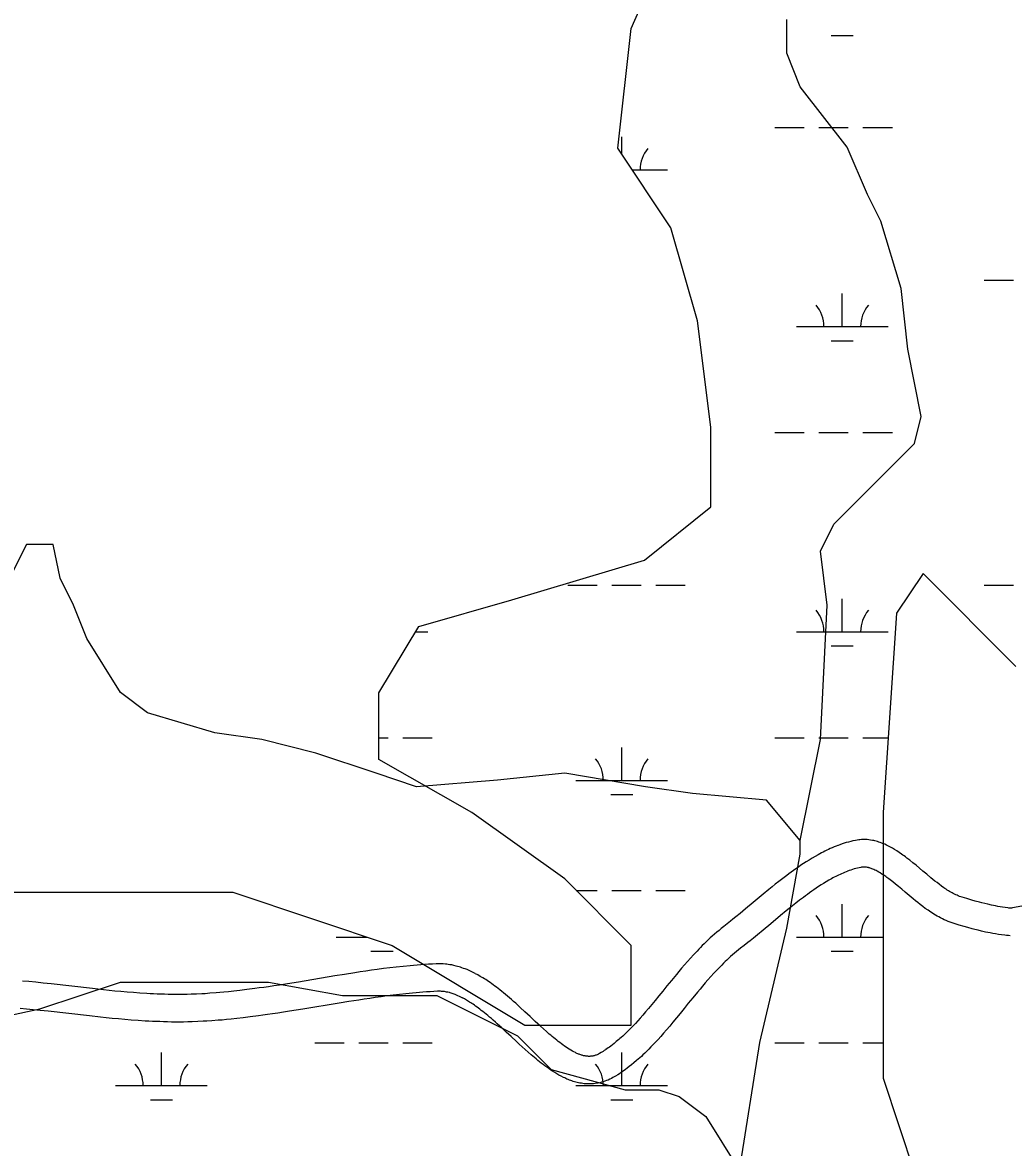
# Model space of a CAD drawing. Extents: x 3177185 to 3215018, y 812988 to 838321.
# Drawn here: x 3183543 to 3184624, y 821930 to 823157 of the extents above; entities that cross this region are included whole.
import ezdxf

# ---------------------------------------------------------------- set-up
doc = ezdxf.new("R2010")
doc.units = 0
for name, color, linetype in [('V-ROAD-CNTR', 7, 'Continuous'), ('V-TOPO-SHOR', 7, 'Continuous'), ('V-WETL-SWMP', 7, 'Continuous')]:
    doc.layers.add(name, color=color, linetype=linetype)

msp = doc.modelspace()

# ---------------------------------------------------------------- linework, layer by layer
at = {"layer": 'V-ROAD-CNTR'}
for points in [[(3184940.1, 822297.6), (3184947.7, 822275.1), (3184930.2, 822261.3), (3184796.7, 822223.3), (3184618.5, 822191)], [(3184622.4, 822191.2), (3184620.6, 822191.3), (3184619.1, 822191.4), (3184617.6, 822191.6), (3184614.5, 822192), (3184611.7, 822192.4), (3184609, 822192.8), (3184606.5, 822193.2), (3184604.1, 822193.7), (3184601.9, 822194.1), (3184599.8, 822194.6), (3184595.8, 822195.5), (3184592.3, 822196.4), (3184589.2, 822197.1), (3184586.6, 822197.8), (3184581.8, 822199.1), (3184578.3, 822200.1), (3184573, 822201.7), (3184567.8, 822203.2), (3184566.3, 822203.7), (3184564.9, 822204.2), (3184563.5, 822204.7), (3184562.2, 822205.3), (3184560.8, 822205.9), (3184559.4, 822206.6), (3184558.1, 822207.3), (3184556.7, 822208), (3184555.4, 822208.7), (3184554.1, 822209.5), (3184552.8, 822210.3), (3184551.5, 822211.1), (3184550.2, 822211.9), (3184548.9, 822212.8), (3184547.7, 822213.6), (3184545.1, 822215.4), (3184542.7, 822217.3), (3184540.3, 822219.1), (3184537.9, 822220.9), (3184535.6, 822222.7), (3184533.4, 822224.5), (3184529.1, 822228.2), (3184524.9, 822231.6), (3184521.1, 822234.9), (3184517.4, 822238), (3184513.9, 822240.8), (3184510.6, 822243.5), (3184507.5, 822245.9), (3184506, 822247.1), (3184504.5, 822248.2), (3184503.1, 822249.2), (3184501.7, 822250.2), (3184499, 822252), (3184496.5, 822253.7), (3184494, 822255.3), (3184491.7, 822256.7), (3184489.5, 822257.9), (3184487.4, 822259), (3184485.4, 822260), (3184483.5, 822260.9), (3184481.7, 822261.6), (3184480, 822262.3), (3184478.3, 822262.9), (3184476.8, 822263.4), (3184475.3, 822263.9), (3184473.9, 822264.3), (3184472.5, 822264.6), (3184471.3, 822264.9), (3184470, 822265.2), (3184467.8, 822265.6), (3184465.8, 822265.8), (3184464.1, 822266), (3184462.5, 822266.1), (3184461.1, 822266.1), (3184459.8, 822266.1), (3184457.8, 822266), (3184456.2, 822265.9), (3184454.9, 822265.8), (3184453.1, 822265.5), (3184451.3, 822265.2), (3184448.7, 822264.7), (3184446.2, 822264.1), (3184443.8, 822263.4), (3184441.4, 822262.8), (3184439.1, 822262), (3184436.8, 822261.3), (3184434.5, 822260.5), (3184432.4, 822259.7)], [(3184432.2, 822259.6), (3184430.2, 822258.9), (3184428, 822258), (3184426, 822257.1), (3184423.9, 822256.2), (3184422, 822255.3), (3184420, 822254.4), (3184418.1, 822253.5), (3184416.2, 822252.5), (3184414.4, 822251.6), (3184412.6, 822250.6), (3184410.8, 822249.6), (3184407.3, 822247.7), (3184404, 822245.7), (3184400.8, 822243.8), (3184397.7, 822241.8), (3184394.7, 822239.9), (3184391.8, 822238), (3184389.1, 822236.1), (3184386.4, 822234.2), (3184383.8, 822232.4), (3184381.3, 822230.6), (3184378.9, 822228.8), (3184376.6, 822227), (3184372.1, 822223.6), (3184367.9, 822220.4), (3184364, 822217.3), (3184360.4, 822214.4), (3184357, 822211.6), (3184350.7, 822206.5), (3184339.8, 822197.4), (3184331.6, 822190.6), (3184325.6, 822185.6), (3184321.1, 822181.9), (3184317.7, 822179.2), (3184315.3, 822177.2), (3184311.5, 822174.2), (3184307.7, 822171.2), (3184305.1, 822169.2), (3184302.6, 822167.1), (3184300.1, 822165), (3184297.6, 822162.9), (3184295.3, 822160.8), (3184293, 822158.8), (3184290.8, 822156.7), (3184288.6, 822154.6), (3184286.5, 822152.6), (3184284.4, 822150.6), (3184282.4, 822148.5), (3184280.5, 822146.6), (3184278.6, 822144.6), (3184274.9, 822140.6), (3184271.4, 822136.8), (3184268.1, 822133.1), (3184264.9, 822129.4), (3184261.8, 822125.8), (3184258.9, 822122.4), (3184256.1, 822119), (3184250.7, 822112.5), (3184245.8, 822106.5), (3184241.2, 822100.8), (3184237, 822095.6), (3184233, 822090.7), (3184229.3, 822086.2), (3184225.8, 822082.1), (3184222.6, 822078.2), (3184219.5, 822074.7), (3184216.7, 822071.5), (3184214, 822068.5), (3184211.5, 822065.7), (3184209.1, 822063.2), (3184206.9, 822060.9), (3184204.8, 822058.8), (3184202.8, 822056.8), (3184201, 822055), (3184199.2, 822053.4), (3184197.6, 822051.8), (3184196, 822050.4), (3184194.6, 822049.1), (3184193.2, 822048), (3184190.6, 822045.8), (3184188.4, 822043.9), (3184186.4, 822042.4), (3184184.6, 822041), (3184183.1, 822039.9), (3184181.7, 822039), (3184179.2, 822037.2)], [(3184443, 822231.7), (3184441.2, 822231), (3184439.5, 822230.3), (3184437.9, 822229.6), (3184436.2, 822228.9), (3184434.6, 822228.1), (3184433, 822227.4), (3184431.4, 822226.6), (3184429.9, 822225.8), (3184428.3, 822225), (3184426.8, 822224.2), (3184425.3, 822223.4), (3184422.3, 822221.7), (3184419.4, 822220), (3184416.6, 822218.3), (3184413.9, 822216.6), (3184411.2, 822214.8), (3184408.6, 822213.1), (3184406.1, 822211.4), (3184403.7, 822209.7), (3184401.3, 822208), (3184399, 822206.3), (3184396.8, 822204.7), (3184394.6, 822203.1), (3184390.4, 822199.9), (3184386.4, 822196.8), (3184382.7, 822193.8), (3184379.2, 822191), (3184376, 822188.4), (3184369.8, 822183.3), (3184359, 822174.3), (3184350.8, 822167.5), (3184344.7, 822162.4), (3184340.1, 822158.7), (3184336.6, 822155.8), (3184334, 822153.7), (3184330.1, 822150.6), (3184326.2, 822147.6), (3184323.9, 822145.8), (3184321.7, 822144), (3184319.5, 822142.1), (3184317.4, 822140.3), (3184315.3, 822138.5), (3184313.3, 822136.7), (3184311.3, 822134.8), (3184309.4, 822133), (3184307.5, 822131.2), (3184305.6, 822129.3), (3184303.8, 822127.5), (3184302.1, 822125.7), (3184300.3, 822123.9), (3184296.9, 822120.3), (3184293.7, 822116.7), (3184290.5, 822113.2), (3184287.5, 822109.8), (3184284.6, 822106.4), (3184281.9, 822103.1), (3184279.2, 822099.9), (3184273.9, 822093.5), (3184269.1, 822087.6), (3184264.5, 822081.9), (3184260.2, 822076.6), (3184256.2, 822071.7), (3184252.4, 822067.1), (3184248.8, 822062.8), (3184245.4, 822058.7), (3184242.2, 822055), (3184239.1, 822051.5), (3184236.2, 822048.3), (3184233.5, 822045.3), (3184230.9, 822042.6), (3184228.4, 822040), (3184226, 822037.6), (3184223.8, 822035.4), (3184221.7, 822033.4), (3184219.7, 822031.5), (3184217.9, 822029.7), (3184216.1, 822028.1), (3184214.4, 822026.6), (3184212.8, 822025.2), (3184209.8, 822022.7), (3184207.1, 822020.5), (3184204.7, 822018.6), (3184202.6, 822017), (3184200.7, 822015.6), (3184199, 822014.4), (3184196.2, 822012.5)], [(3184620, 822161.2), (3184618.1, 822161.4), (3184616.1, 822161.6), (3184614.2, 822161.8), (3184610.6, 822162.2), (3184607.2, 822162.7), (3184604, 822163.2), (3184601.1, 822163.7), (3184598.3, 822164.3), (3184595.8, 822164.8), (3184593.3, 822165.3), (3184588.9, 822166.3), (3184585.1, 822167.2), (3184581.7, 822168.1), (3184578.8, 822168.9), (3184573.8, 822170.3), (3184570, 822171.3), (3184564.5, 822172.9), (3184559, 822174.6), (3184556.8, 822175.3), (3184554.5, 822176.1), (3184552.3, 822176.9), (3184550.2, 822177.8), (3184548.2, 822178.7), (3184546.2, 822179.7), (3184544.2, 822180.6), (3184542.4, 822181.7), (3184540.5, 822182.7), (3184538.8, 822183.7), (3184537, 822184.8), (3184535.3, 822185.8), (3184533.7, 822186.9), (3184532.1, 822187.9), (3184530.5, 822189), (3184527.5, 822191.1), (3184524.7, 822193.3), (3184521.9, 822195.3), (3184519.3, 822197.4), (3184516.8, 822199.4), (3184514.4, 822201.4), (3184509.8, 822205.1), (3184505.6, 822208.7), (3184501.8, 822211.9), (3184498.2, 822214.9), (3184495, 822217.6), (3184492, 822220), (3184489.2, 822222.2), (3184487.9, 822223.1), (3184486.7, 822224), (3184485.5, 822224.9), (3184484.4, 822225.7), (3184482.2, 822227.2), (3184480.2, 822228.5), (3184478.4, 822229.7), (3184476.7, 822230.7), (3184475.2, 822231.5), (3184473.8, 822232.3), (3184472.5, 822232.9), (3184471.3, 822233.4), (3184470.3, 822233.9), (3184469.3, 822234.3), (3184468.4, 822234.6), (3184467.6, 822234.9), (3184466.8, 822235.1), (3184466.1, 822235.3), (3184465.5, 822235.5), (3184464.9, 822235.6), (3184464.4, 822235.7), (3184463.4, 822235.9), (3184462.5, 822236), (3184461.8, 822236.1), (3184461.2, 822236.1), (3184460.7, 822236.1), (3184460.3, 822236.1), (3184459.4, 822236.1), (3184458.9, 822236), (3184458.5, 822236), (3184457.8, 822235.9), (3184457.1, 822235.8), (3184455.3, 822235.4), (3184453.5, 822235), (3184451.7, 822234.5), (3184449.9, 822234), (3184448.1, 822233.4), (3184446.4, 822232.9), (3184444.6, 822232.3), (3184442.8, 822231.6)], [(3184036.8, 822120.1), (3184034.5, 822121.2), (3184032.2, 822122.4), (3184030, 822123.4), (3184027.9, 822124.3), (3184025.9, 822125), (3184024.1, 822125.7), (3184022.3, 822126.4), (3184020.6, 822126.9), (3184019.1, 822127.4), (3184017.6, 822127.8), (3184016.1, 822128.2), (3184013.5, 822128.9), (3184011.2, 822129.4), (3184009.1, 822129.7), (3184007.3, 822130), (3184005.7, 822130.2), (3184004.2, 822130.4), (3184001.8, 822130.6), (3183999.9, 822130.7), (3183998.5, 822130.7), (3183996.4, 822130.7), (3183994.3, 822130.6), (3183990, 822130.4), (3183985.7, 822130.2), (3183981.6, 822129.9), (3183977.5, 822129.6), (3183973.5, 822129.3), (3183969.6, 822128.9), (3183965.7, 822128.6), (3183958.1, 822127.8), (3183950.7, 822127), (3183943.6, 822126.2), (3183936.7, 822125.4), (3183930, 822124.5), (3183923.6, 822123.6), (3183917.3, 822122.7), (3183911.3, 822121.8), (3183905.4, 822120.9), (3183894.1, 822119.1), (3183883.5, 822117.4), (3183844, 822110.8), (3183836.6, 822109.6), (3183829.7, 822108.5), (3183823.2, 822107.5), (3183817.2, 822106.6), (3183811.5, 822105.7), (3183806.2, 822105), (3183801.2, 822104.3), (3183796.5, 822103.6), (3183787.8, 822102.5), (3183780.2, 822101.6), (3183773.5, 822100.8), (3183767.7, 822100.2), (3183762.6, 822099.7), (3183758.1, 822099.3), (3183754.3, 822099), (3183747.4, 822098.5), (3183742.3, 822098.1), (3183738.6, 822097.9), (3183732.8, 822097.6), (3183727.1, 822097.4), (3183722.7, 822097.3), (3183718.4, 822097.2), (3183714.2, 822097.2), (3183710, 822097.2), (3183705.9, 822097.2), (3183701.8, 822097.3), (3183697.8, 822097.4), (3183693.8, 822097.5), (3183689.9, 822097.7), (3183686.1, 822097.9), (3183682.3, 822098), (3183678.6, 822098.3), (3183671.2, 822098.7), (3183664.1, 822099.3), (3183657.1, 822099.8), (3183650.4, 822100.4), (3183643.9, 822101), (3183637.5, 822101.7), (3183631.4, 822102.3), (3183619.4, 822103.6), (3183574.2, 822108.7), (3183565.7, 822109.6), (3183557.7, 822110.5), (3183550.1, 822111.2), (3183543.1, 822111.9)], [(3184179.4, 822037.4), (3184177.5, 822036.1), (3184176.2, 822035.2), (3184174.1, 822034), (3184172.1, 822032.8), (3184171.2, 822032.3), (3184170.4, 822031.9), (3184169.6, 822031.5), (3184168.8, 822031.2), (3184168, 822030.9), (3184167.3, 822030.7), (3184166.6, 822030.4), (3184165.8, 822030.3), (3184165.1, 822030.1), (3184164.4, 822030), (3184163.7, 822029.9), (3184163, 822029.8), (3184162.3, 822029.8), (3184161.6, 822029.7), (3184160.9, 822029.7), (3184160.2, 822029.7), (3184159.5, 822029.8), (3184158.7, 822029.9), (3184158, 822029.9), (3184157.3, 822030), (3184156.5, 822030.2), (3184155.8, 822030.3), (3184155, 822030.5), (3184154.2, 822030.7), (3184153.4, 822030.9), (3184152.6, 822031.2), (3184151.8, 822031.4), (3184151, 822031.7), (3184150.2, 822032), (3184149.4, 822032.3), (3184148.6, 822032.7), (3184147.7, 822033), (3184146.9, 822033.4), (3184146.1, 822033.8), (3184144.4, 822034.7), (3184142.7, 822035.6), (3184141, 822036.6), (3184139.2, 822037.6), (3184137.5, 822038.7), (3184135.8, 822039.8), (3184134.1, 822041), (3184132.4, 822042.2), (3184130.7, 822043.4), (3184129, 822044.7), (3184127.3, 822046), (3184125.6, 822047.3), (3184124, 822048.7), (3184122.3, 822050), (3184120.7, 822051.4), (3184119.1, 822052.8), (3184117.5, 822054.1), (3184114.3, 822056.9), (3184111.2, 822059.7), (3184108.1, 822062.5), (3184105.1, 822065.2), (3184102.2, 822067.9), (3184096.5, 822073.3), (3184091, 822078.3), (3184085.8, 822083.1), (3184080.9, 822087.6), (3184078.5, 822089.7), (3184076.3, 822091.7), (3184074, 822093.6), (3184071.9, 822095.5), (3184069.8, 822097.2), (3184067.7, 822099), (3184065.7, 822100.6), (3184063.7, 822102.2), (3184061.8, 822103.6), (3184060, 822105.1), (3184058.1, 822106.4), (3184056.4, 822107.7), (3184054.7, 822109), (3184053, 822110.2), (3184051.3, 822111.3), (3184049.7, 822112.4), (3184048.2, 822113.4), (3184046.7, 822114.4), (3184045.2, 822115.3), (3184042.3, 822117), (3184039.6, 822118.6), (3184037.1, 822119.9)], [(3184023.2, 822093.3), (3184021.2, 822094.4), (3184019.5, 822095.2), (3184017.9, 822095.9), (3184016.4, 822096.5), (3184015, 822097.1), (3184013.8, 822097.6), (3184012.6, 822098), (3184011.5, 822098.4), (3184010.4, 822098.7), (3184009.5, 822099), (3184008.6, 822099.2), (3184006.9, 822099.6), (3184005.5, 822099.9), (3184004.2, 822100.1), (3184003.1, 822100.3), (3184002.2, 822100.4), (3184001.4, 822100.5), (3183999.9, 822100.6), (3183998.8, 822100.7), (3183998.1, 822100.7), (3183996.9, 822100.7), (3183995.6, 822100.7), (3183991.6, 822100.5), (3183987.6, 822100.2), (3183983.7, 822100), (3183979.8, 822099.7), (3183976, 822099.4), (3183972.2, 822099.1), (3183968.5, 822098.7), (3183961.2, 822098), (3183954.1, 822097.2), (3183947.2, 822096.4), (3183940.5, 822095.6), (3183934.1, 822094.7), (3183927.8, 822093.9), (3183921.7, 822093), (3183915.7, 822092.1), (3183910, 822091.2), (3183898.8, 822089.5), (3183888.4, 822087.8), (3183848.8, 822081.2), (3183841.4, 822080), (3183834.4, 822078.9), (3183827.8, 822077.9), (3183821.6, 822076.9), (3183815.8, 822076.1), (3183810.4, 822075.3), (3183805.3, 822074.6), (3183800.5, 822073.9), (3183791.5, 822072.7), (3183783.7, 822071.8), (3183776.7, 822071), (3183770.7, 822070.4), (3183765.4, 822069.8), (3183760.7, 822069.4), (3183756.6, 822069.1), (3183749.5, 822068.5), (3183744.2, 822068.2), (3183740.1, 822068), (3183734.1, 822067.7), (3183728.1, 822067.4), (3183723.4, 822067.3), (3183718.8, 822067.2), (3183714.3, 822067.2), (3183709.8, 822067.2), (3183705.5, 822067.2), (3183701.2, 822067.3), (3183696.9, 822067.4), (3183692.8, 822067.6), (3183688.7, 822067.7), (3183684.7, 822067.9), (3183680.7, 822068.1), (3183676.8, 822068.3), (3183669.2, 822068.8), (3183661.7, 822069.3), (3183654.6, 822069.9), (3183647.7, 822070.5), (3183641, 822071.2), (3183634.5, 822071.8), (3183628.2, 822072.5), (3183616.1, 822073.8), (3183570.9, 822078.9), (3183562.5, 822079.8), (3183554.7, 822080.6), (3183547.3, 822081.3), (3183540.4, 822082)], [(3184196, 822012.3), (3184193.9, 822010.9), (3184192.1, 822009.8), (3184189.6, 822008.3), (3184186.9, 822006.7), (3184185.2, 822005.7), (3184183.4, 822004.8), (3184181.6, 822004), (3184179.8, 822003.3), (3184178, 822002.6), (3184176.3, 822002), (3184174.5, 822001.5), (3184172.7, 822001), (3184170.9, 822000.7), (3184169.2, 822000.4), (3184167.4, 822000.1), (3184165.7, 821999.9), (3184164, 821999.8), (3184162.3, 821999.7), (3184160.6, 821999.7), (3184158.9, 821999.8), (3184157.3, 821999.9), (3184155.7, 822000), (3184154.1, 822000.2), (3184152.5, 822000.4), (3184151, 822000.7), (3184149.5, 822001), (3184148, 822001.3), (3184146.5, 822001.7), (3184145.1, 822002.1), (3184143.6, 822002.5), (3184142.2, 822003), (3184140.9, 822003.5), (3184139.5, 822004), (3184138.2, 822004.5), (3184136.8, 822005), (3184135.5, 822005.6), (3184134.3, 822006.2), (3184133, 822006.8), (3184130.5, 822008), (3184128.1, 822009.3), (3184125.8, 822010.7), (3184123.5, 822012.1), (3184121.2, 822013.5), (3184119.1, 822014.9), (3184116.9, 822016.4), (3184114.8, 822017.9), (3184112.8, 822019.3), (3184110.8, 822020.9), (3184108.8, 822022.4), (3184106.9, 822023.9), (3184105, 822025.4), (3184103.2, 822026.9), (3184101.4, 822028.4), (3184099.6, 822030), (3184097.8, 822031.5), (3184094.4, 822034.5), (3184091.1, 822037.4), (3184087.9, 822040.3), (3184084.8, 822043.2), (3184081.8, 822045.9), (3184076, 822051.3), (3184070.6, 822056.3), (3184065.6, 822061), (3184060.8, 822065.3), (3184058.7, 822067.2), (3184056.5, 822069.1), (3184054.5, 822070.9), (3184052.5, 822072.6), (3184050.5, 822074.2), (3184048.7, 822075.8), (3184046.9, 822077.2), (3184045.1, 822078.6), (3184043.4, 822079.9), (3184041.8, 822081.2), (3184040.2, 822082.4), (3184038.7, 822083.5), (3184037.2, 822084.6), (3184035.8, 822085.6), (3184034.5, 822086.5), (3184033.1, 822087.4), (3184031.9, 822088.2), (3184030.6, 822089), (3184029.5, 822089.7), (3184027.1, 822091.1), (3184025, 822092.3), (3184022.9, 822093.5)]]:
    msp.add_lwpolyline(points, dxfattribs=at)
at = {"layer": 'V-TOPO-SHOR'}
for points in [[(3184325, 821905.4), (3184347.1, 822044.8), (3184376.4, 822169.5), (3184391.1, 822250.3), (3184391.1, 822264.9), (3184413.1, 822375), (3184420.4, 822521.7), (3184413.1, 822580.4), (3184427.8, 822609.8), (3184464.5, 822646.5), (3184515.8, 822697.8), (3184523.2, 822727.2), (3184508.5, 822800.6), (3184501.1, 822866.6), (3184479.1, 822940), (3184464.5, 822969.3), (3184442.4, 823020.7), (3184391.1, 823086.7), (3184376.4, 823123.4), (3184376.4, 823160.1)], [(3184391.1, 822264.9), (3184354.4, 822309), (3184273.7, 822316.3), (3184222.3, 822323.6), (3184134.3, 822338.3), (3184060.9, 822331), (3183972.8, 822323.6), (3183928.8, 822338.3), (3183862.8, 822360.3), (3183804.1, 822375), (3183752.7, 822382.3), (3183679.3, 822404.3), (3183650, 822426.4), (3183613.3, 822485.1), (3183598.6, 822521.7), (3183584, 822551.1), (3183576.6, 822587.8), (3183547.3, 822587.8), (3183532.6, 822558.4)], [(3182916.2, 821788), (3183085, 821883.4), (3183151, 821927.4), (3183224.4, 821986.1), (3183290.4, 822022.8), (3183371.2, 822052.1), (3183459.2, 822059.5), (3183561.9, 822081.5), (3183650, 822110.8), (3183723.4, 822110.8), (3183811.4, 822110.8), (3183892.1, 822096.2), (3183994.9, 822096.2), (3184082.9, 822052.1), (3184119.6, 822015.5), (3184200.3, 821993.4), (3184237, 821993.4), (3184259, 821986.1), (3184288.4, 821964.1), (3184325, 821905.4)]]:
    msp.add_lwpolyline(points, dxfattribs=at)
at = {"layer": 'V-WETL-SWMP'}
for p, q in [((3184206.7, 823150), (3184264.6, 823280.4)), ((3184192.2, 823019.7), (3184206.7, 823150)), ((3184425, 823142.4), (3184449, 823142.4)), ((3184363.6, 823042.4), (3184395.6, 823042.4)), ((3184411.6, 823042.4), (3184443.6, 823042.4)), ((3184459.6, 823042.4), (3184491.6, 823042.4)), ((3184196.5, 823013.2), (3184196.5, 823032)), ((3184250.1, 822932.8), (3184192.2, 823019.7)), ((3184208, 822996), (3184246.5, 822996)), ((3184279.1, 822831.4), (3184250.1, 822932.8)), ((3184591.6, 822875.9), (3184623.6, 822875.9)), ((3184437, 822825.2), (3184437, 822861.2)), ((3184293.5, 822715.5), (3184279.1, 822831.4)), ((3184387, 822825.2), (3184487, 822825.2)), ((3184425, 822809.8), (3184449, 822809.8)), ((3184293.5, 822628.6), (3184293.5, 822715.5)), ((3184363.6, 822709.8), (3184395.6, 822709.8)), ((3184411.6, 822709.8), (3184443.6, 822709.8)), ((3184459.6, 822709.8), (3184491.6, 822709.8)), ((3184221.2, 822570.7), (3184293.5, 822628.6)), ((3184076.5, 822527.3), (3184221.2, 822570.7)), ((3184525.1, 822556.2), (3184496.1, 822512.8)), ((3184626.3, 822454.8), (3184525.1, 822556.2)), ((3184137.7, 822543.3), (3184169.7, 822543.3)), ((3184185.7, 822543.3), (3184217.7, 822543.3)), ((3184233.7, 822543.3), (3184265.7, 822543.3)), ((3184591.6, 822543.3), (3184623.6, 822543.3)), ((3183975.2, 822498.3), (3184076.5, 822527.3)), ((3184437, 822492.5), (3184437, 822528.5)), ((3184496.1, 822512.8), (3184481.6, 822295.5)), ((3183931.8, 822425.9), (3183975.2, 822498.3)), ((3183971.7, 822492.5), (3183985.1, 822492.5)), ((3184387, 822492.5), (3184487, 822492.5)), ((3184425, 822477.1), (3184449, 822477.1)), ((3183931.8, 822353.5), (3183931.8, 822425.9)), ((3183931.8, 822377.1), (3183941.7, 822377.1)), ((3183957.7, 822377.1), (3183989.7, 822377.1)), ((3184363.6, 822377.1), (3184395.6, 822377.1)), ((3184411.6, 822377.1), (3184443.6, 822377.1)), ((3184459.6, 822377.1), (3184487.1, 822377.1)), ((3184196.5, 822330.6), (3184196.5, 822366.6)), ((3184033.1, 822295.5), (3183931.8, 822353.5)), ((3184146.5, 822330.6), (3184246.5, 822330.6)), ((3184184.5, 822315.2), (3184208.5, 822315.2)), ((3184134.3, 822223.1), (3184033.1, 822295.5)), ((3184481.6, 822295.5), (3184481.6, 822005.9)), ((3184206.7, 822150.7), (3184134.3, 822223.1)), ((3183497.6, 822208.6), (3183772.6, 822208.6)), ((3183772.6, 822208.6), (3183946.2, 822150.7)), ((3184146.9, 822210.6), (3184169.7, 822210.6)), ((3184185.7, 822210.6), (3184217.7, 822210.6)), ((3184233.7, 822210.6), (3184265.7, 822210.6)), ((3184437, 822159.8), (3184437, 822195.8)), ((3183885.1, 822159.8), (3183918.8, 822159.8)), ((3184387, 822159.8), (3184481.6, 822159.8)), ((3183923.1, 822144.4), (3183947.1, 822144.4)), ((3183946.2, 822150.7), (3184090.9, 822063.8)), ((3184206.7, 822063.8), (3184206.7, 822150.7)), ((3184425, 822144.4), (3184449, 822144.4)), ((3184090.9, 822063.8), (3184206.7, 822063.8)), ((3183694.6, 821998), (3183694.6, 822034)), ((3183861.7, 822044.4), (3183893.7, 822044.4)), ((3183909.7, 822044.4), (3183941.7, 822044.4)), ((3183957.7, 822044.4), (3183989.7, 822044.4)), ((3184196.5, 821998), (3184196.5, 822034)), ((3184363.6, 822044.4), (3184395.6, 822044.4)), ((3184411.6, 822044.4), (3184443.6, 822044.4)), ((3184459.6, 822044.4), (3184481.6, 822044.4)), ((3183644.6, 821998), (3183744.6, 821998)), ((3184146.5, 821998), (3184246.5, 821998)), ((3184481.6, 822005.9), (3184525.1, 821875.5)), ((3183682.6, 821982.5), (3183706.6, 821982.5)), ((3184184.5, 821982.5), (3184208.5, 821982.5))]:
    msp.add_line(p, q, dxfattribs=at)
for centre, start, end in [((3184251.8, 822996.5), 139.2282, 180.7718), ((3184381.8, 822825.7), 359.2282, 40.7718), ((3184492.2, 822825.7), 139.2282, 180.7718), ((3184381.8, 822493), 359.2282, 40.7718), ((3184492.2, 822493), 139.2282, 180.7718), ((3184141.3, 822331.1), 359.2282, 40.7718), ((3184251.8, 822331.1), 139.2282, 180.7718), ((3184381.8, 822160.3), 359.2282, 40.7718), ((3184492.2, 822160.3), 139.2282, 180.7718), ((3183879.8, 822160.3), 359.2282, 1.2619), ((3183639.4, 821998.4), 359.2282, 40.7718), ((3183749.9, 821998.4), 139.2282, 180.7718), ((3184141.3, 821998.4), 359.2282, 40.7718), ((3184251.8, 821998.4), 139.2282, 180.7718)]:
    msp.add_arc(centre, 35.2, start, end, dxfattribs=at)

doc.saveas('drawing.dxf')
